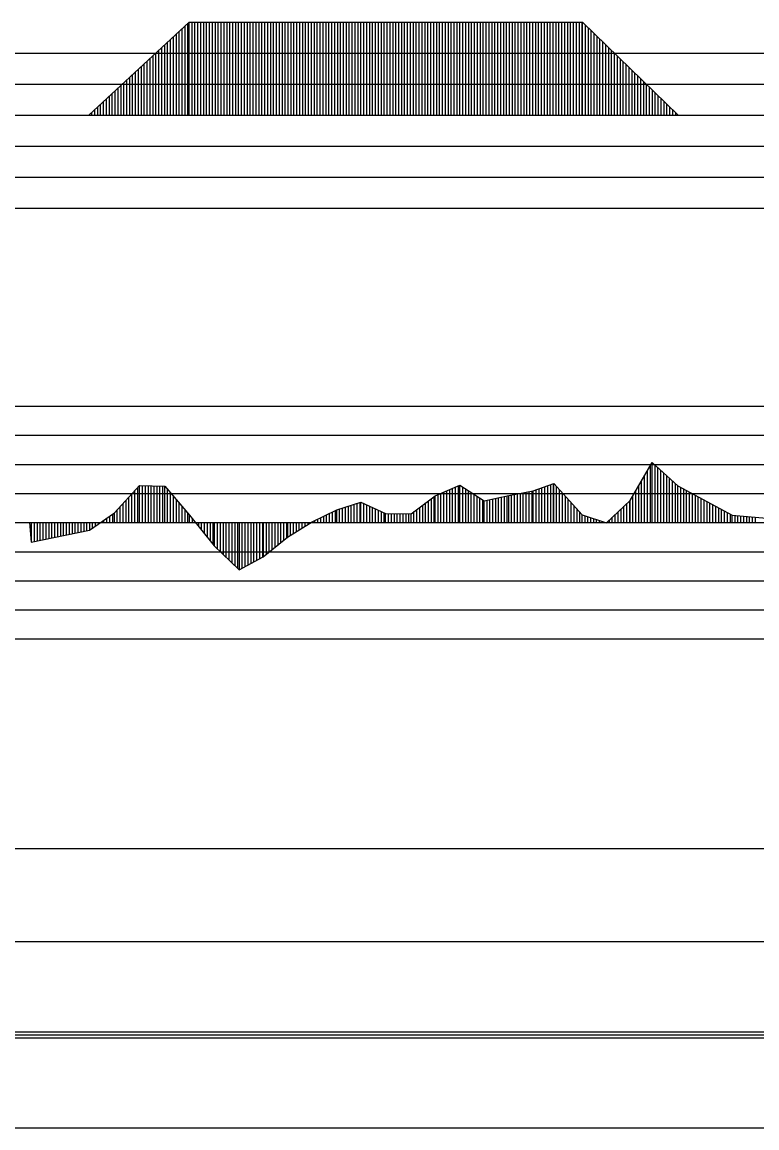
# Model space of a CAD drawing. Extents: x 2 to 10148, y 0 to 380.
# Drawn here: x 822.8 to 885.8, y 190 to 285 of the extents above; entities that cross this region are included whole.
import ezdxf

# ---------------------------------------------------------------- set-up
doc = ezdxf.new("R2010")
doc.units = 0
for name, color, linetype in [('POSUN_CARA', 7, 'Continuous'), ('POSUN_RASTR', 7, 'Continuous'), ('RYCHL_RASTR', 7, 'Continuous'), ('ZRYCHL_CARA', 7, 'Continuous'), ('ZRYCHL_RASTR', 7, 'Continuous')]:
    doc.layers.add(name, color=color, linetype=linetype)

msp = doc.modelspace()

# ---------------------------------------------------------------- linework, layer by layer
at = {"layer": 'POSUN_CARA'}
for p, q in [((874.939, 243.89), (876.842, 247.171)), ((876.842, 247.171), (879.052, 245.145)), ((876.842, 242), (876.842, 247.171)), ((876.189, 242), (876.189, 246.045)), ((876.439, 242), (876.439, 246.476)), ((876.689, 242), (876.689, 246.907)), ((877.092, 242), (877.092, 246.942)), ((877.342, 242), (877.342, 246.713)), ((877.592, 242), (877.592, 246.484)), ((877.842, 242), (877.842, 246.254)), ((830.675, 242.824), (832.839, 245.176)), ((832.839, 245.176), (834.992, 245.122)), ((832.839, 242), (832.839, 245.176)), ((833.089, 242), (833.089, 245.169)), ((833.339, 242), (833.339, 245.163)), ((833.589, 242), (833.589, 245.157)), ((833.839, 242), (833.839, 245.151)), ((834.089, 242), (834.089, 245.145)), ((834.339, 242), (834.339, 245.138)), ((834.589, 242), (834.589, 245.132)), ((834.839, 242), (834.839, 245.126)), ((834.992, 245.122), (837.136, 242.624)), ((834.992, 242), (834.992, 245.122)), ((858.211, 244.307), (860.332, 245.216)), ((860.211, 242), (860.211, 245.164)), ((860.332, 245.216), (862.416, 243.88)), ((860.332, 242), (860.332, 245.216)), ((866.63, 244.723), (868.389, 245.361)), ((867.63, 242), (867.63, 245.086)), ((867.88, 242), (867.88, 245.177)), ((868.13, 242), (868.13, 245.267)), ((868.38, 242), (868.38, 245.358)), ((868.389, 245.361), (870.826, 242.664)), ((868.389, 242), (868.389, 245.361)), ((868.639, 242), (868.639, 245.085)), ((875.689, 242), (875.689, 245.183)), ((875.939, 242), (875.939, 245.614)), ((878.092, 242), (878.092, 246.025)), ((878.342, 242), (878.342, 245.796)), ((878.592, 242), (878.592, 245.567)), ((878.842, 242), (878.842, 245.337)), ((879.052, 245.145), (883.705, 242.649)), ((879.052, 242), (879.052, 245.145)), ((831.925, 242), (831.925, 244.182)), ((832.175, 242), (832.175, 244.454)), ((832.425, 242), (832.425, 244.726)), ((832.675, 242), (832.675, 244.998)), ((835.242, 242), (835.242, 244.831)), ((835.492, 242), (835.492, 244.539)), ((835.742, 242), (835.742, 244.248)), ((856.14, 242.763), (858.211, 244.307)), ((858.14, 242), (858.14, 244.253)), ((858.211, 242), (858.211, 244.307)), ((858.461, 242), (858.461, 244.414)), ((858.711, 242), (858.711, 244.521)), ((858.961, 242), (858.961, 244.628)), ((859.211, 242), (859.211, 244.735)), ((859.461, 242), (859.461, 244.843)), ((859.711, 242), (859.711, 244.95)), ((859.961, 242), (859.961, 245.057)), ((860.582, 242), (860.582, 245.056)), ((860.832, 242), (860.832, 244.895)), ((861.082, 242), (861.083, 244.735)), ((861.31, 242), (861.308, 244.59)), ((861.56, 242), (861.56, 244.428)), ((861.81, 242), (861.81, 244.268)), ((862.416, 243.88), (864.527, 244.333)), ((863.652, 242), (863.652, 244.145)), ((863.902, 242), (863.901, 244.199)), ((864.152, 242), (864.152, 244.253)), ((864.402, 242), (864.402, 244.306)), ((864.527, 244.333), (866.63, 244.723)), ((864.527, 242), (864.527, 244.333)), ((864.777, 242), (864.777, 244.38)), ((865.027, 242), (865.027, 244.426)), ((865.277, 242), (865.277, 244.472)), ((865.527, 242), (865.527, 244.519)), ((865.777, 242), (865.777, 244.565)), ((866.027, 242), (866.027, 244.612)), ((866.277, 242), (866.277, 244.658)), ((866.527, 242), (866.527, 244.704)), ((866.63, 242), (866.63, 244.723)), ((866.88, 242), (866.88, 244.814)), ((867.13, 242), (867.13, 244.905)), ((867.38, 242), (867.38, 244.995)), ((868.889, 242), (868.889, 244.808)), ((869.139, 242), (869.139, 244.531)), ((869.389, 242), (869.389, 244.254)), ((875.189, 242), (875.189, 244.321)), ((875.439, 242), (875.439, 244.752)), ((879.302, 242), (879.302, 245.011)), ((879.552, 242), (879.552, 244.877)), ((879.802, 242), (879.802, 244.743)), ((880.052, 242), (880.052, 244.608)), ((880.302, 242), (880.302, 244.474)), ((880.552, 242), (880.552, 244.34)), ((880.802, 242), (880.802, 244.206)), ((831.175, 242), (831.175, 243.367)), ((831.425, 242), (831.425, 243.639)), ((831.675, 242), (831.675, 243.911)), ((835.992, 242), (835.992, 243.957)), ((836.242, 242), (836.242, 243.665)), ((836.492, 242), (836.492, 243.374)), ((849.761, 243.096), (851.843, 243.756)), ((850.261, 242), (850.261, 243.254)), ((850.511, 242), (850.511, 243.334)), ((850.761, 242), (850.761, 243.413)), ((851.011, 242), (851.011, 243.492)), ((851.261, 242), (851.261, 243.572)), ((851.511, 242), (851.511, 243.651)), ((851.761, 242), (851.761, 243.73)), ((851.843, 243.756), (853.961, 242.777)), ((851.843, 242), (851.843, 243.756)), ((852.093, 242), (852.093, 243.641)), ((852.343, 242), (852.343, 243.525)), ((852.593, 242), (852.593, 243.41)), ((852.843, 242), (852.843, 243.294)), ((856.89, 242), (856.89, 243.322)), ((857.14, 242), (857.14, 243.508)), ((857.39, 242), (857.39, 243.694)), ((857.64, 242), (857.64, 243.881)), ((857.89, 242), (857.89, 244.067)), ((862.06, 242), (862.06, 244.108)), ((862.31, 242), (862.31, 243.947)), ((862.416, 242), (862.416, 243.88)), ((862.666, 242), (862.665, 243.933)), ((862.916, 242), (862.916, 243.987)), ((863.166, 242), (863.166, 244.041)), ((863.416, 242), (863.415, 244.094)), ((869.639, 242), (869.639, 243.978)), ((869.889, 242), (869.889, 243.701)), ((870.139, 242), (870.139, 243.424)), ((872.917, 241.991), (874.939, 243.89)), ((874.417, 242), (874.417, 243.4)), ((874.667, 242), (874.667, 243.635)), ((874.917, 242), (874.917, 243.87)), ((874.939, 242), (874.939, 243.89)), ((881.052, 242), (881.052, 244.072)), ((881.302, 242), (881.302, 243.938)), ((881.552, 242), (881.552, 243.804)), ((881.802, 242), (881.802, 243.67)), ((882.052, 242), (882.052, 243.536)), ((882.302, 242), (882.302, 243.402)), ((882.552, 242), (882.552, 243.268)), ((828.528, 241.358), (830.675, 242.824)), ((830.028, 242), (830.028, 242.382)), ((830.278, 242), (830.278, 242.553)), ((830.528, 242), (830.528, 242.723)), ((830.675, 242), (830.675, 242.824)), ((830.925, 242), (830.925, 243.096)), ((836.742, 242), (836.742, 243.083)), ((836.992, 242), (836.992, 242.791)), ((837.136, 242.624), (839.251, 240.014)), ((837.136, 242), (837.136, 242.624)), ((837.386, 242), (837.386, 242.316)), ((847.645, 242.052), (849.761, 243.096)), ((848.145, 242), (848.145, 242.299)), ((848.395, 242), (848.395, 242.422)), ((848.645, 242), (848.645, 242.545)), ((848.895, 242), (848.895, 242.669)), ((849.145, 242), (849.145, 242.792)), ((849.395, 242), (849.395, 242.915)), ((849.645, 242), (849.645, 243.039)), ((849.761, 242), (849.761, 243.096)), ((850.011, 242), (850.011, 243.175)), ((853.093, 242), (853.093, 243.178)), ((853.343, 242), (853.343, 243.063)), ((853.593, 242), (853.593, 242.947)), ((853.843, 242), (853.843, 242.831)), ((853.961, 242.777), (856.14, 242.763)), ((853.961, 242), (853.961, 242.777)), ((854.211, 242), (854.211, 242.775)), ((854.461, 242), (854.461, 242.774)), ((854.711, 242), (854.711, 242.772)), ((854.961, 242), (854.961, 242.771)), ((855.211, 242), (855.211, 242.769)), ((855.461, 242), (855.461, 242.767)), ((855.711, 242), (855.711, 242.766)), ((855.961, 242), (855.961, 242.764)), ((856.14, 242), (856.14, 242.763)), ((856.39, 242), (856.39, 242.949)), ((856.64, 242), (856.64, 243.136)), ((870.389, 242), (870.389, 243.147)), ((870.639, 242), (870.639, 242.871)), ((870.826, 242.664), (872.917, 241.991)), ((870.826, 242), (870.826, 242.664)), ((871.076, 242), (871.076, 242.584)), ((871.326, 242), (871.326, 242.503)), ((871.576, 242), (871.576, 242.423)), ((871.826, 242), (871.826, 242.342)), ((872.076, 242), (872.076, 242.262)), ((873.417, 242), (873.417, 242.461)), ((873.667, 242), (873.667, 242.695)), ((873.917, 242), (873.917, 242.93)), ((874.167, 242), (874.167, 243.165)), ((882.802, 242), (882.802, 243.133)), ((883.052, 242), (883.052, 242.999)), ((883.302, 242), (883.302, 242.865)), ((883.552, 242), (883.552, 242.731)), ((883.705, 242.649), (888.369, 242.241)), ((883.705, 242), (883.705, 242.649)), ((883.955, 242), (883.955, 242.627)), ((884.205, 242), (884.205, 242.605)), ((884.455, 242), (884.455, 242.583)), ((884.705, 242), (884.705, 242.562)), ((884.955, 242), (884.955, 242.54)), ((885.205, 242), (885.205, 242.518)), ((885.455, 242), (885.455, 242.496)), ((885.705, 242), (885.705, 242.474)), ((823.378, 242.001), (823.537, 240.324)), ((823.378, 242), (823.378, 242.001)), ((823.537, 242), (823.537, 240.324)), ((823.537, 240.324), (828.528, 241.358)), ((823.787, 242), (823.787, 240.376)), ((824.037, 242), (824.037, 240.427)), ((824.287, 242), (824.287, 240.479)), ((824.537, 242), (824.537, 240.531)), ((824.787, 242), (824.787, 240.583)), ((825.037, 242), (825.037, 240.635)), ((825.287, 242), (825.287, 240.686)), ((825.537, 242), (825.537, 240.738)), ((825.787, 242), (825.787, 240.79)), ((826.037, 242), (826.037, 240.842)), ((826.287, 242), (826.287, 240.893)), ((826.537, 242), (826.537, 240.945)), ((826.787, 242), (826.787, 240.997)), ((827.037, 242), (827.037, 241.049)), ((827.287, 242), (827.287, 241.101)), ((827.537, 242), (827.537, 241.152)), ((827.787, 242), (827.787, 241.204)), ((828.037, 242), (828.037, 241.256)), ((828.287, 242), (828.287, 241.308)), ((828.528, 242), (828.528, 241.358)), ((828.778, 242), (828.778, 241.528)), ((829.028, 242), (829.028, 241.699)), ((829.278, 242), (829.278, 241.87)), ((829.528, 242), (829.528, 242.041)), ((829.778, 242), (829.778, 242.211)), ((837.636, 242), (837.636, 242.007)), ((837.886, 242), (837.886, 241.699)), ((838.136, 242), (838.136, 241.39)), ((838.386, 242), (838.386, 241.082)), ((838.636, 242), (838.636, 240.773)), ((838.886, 242), (838.886, 240.465)), ((839.136, 242), (839.136, 240.156)), ((839.251, 242), (839.251, 240.014)), ((839.501, 242), (839.501, 239.771)), ((839.751, 242), (839.751, 239.528)), ((840.001, 242), (840.001, 239.285)), ((840.251, 242), (840.251, 239.042)), ((840.501, 242), (840.501, 238.8)), ((840.751, 242), (840.751, 238.557)), ((841.001, 242), (841.001, 238.314)), ((841.251, 242), (841.251, 238.071)), ((841.375, 242), (841.375, 237.951)), ((841.625, 242), (841.625, 238.083)), ((841.875, 242), (841.875, 238.216)), ((842.125, 242), (842.125, 238.348)), ((842.375, 242), (842.375, 238.48)), ((842.625, 242), (842.625, 238.613)), ((842.875, 242), (842.875, 238.745)), ((843.125, 242), (843.125, 238.877)), ((843.375, 242), (843.375, 239.009)), ((843.443, 242), (843.443, 239.045)), ((843.693, 242), (843.693, 239.249)), ((843.943, 242), (843.943, 239.453)), ((844.193, 242), (844.193, 239.657)), ((844.443, 242), (844.443, 239.861)), ((844.693, 242), (844.693, 240.065)), ((844.943, 242), (844.943, 240.269)), ((845.193, 242), (845.193, 240.473)), ((845.443, 242), (845.443, 240.677)), ((845.522, 240.741), (847.645, 242.052)), ((845.522, 242), (845.522, 240.741)), ((845.772, 242), (845.772, 240.896)), ((846.022, 242), (846.022, 241.05)), ((846.272, 242), (846.272, 241.204)), ((846.522, 242), (846.522, 241.359)), ((846.772, 242), (846.772, 241.513)), ((847.022, 242), (847.022, 241.667)), ((847.272, 242), (847.272, 241.822)), ((847.522, 242), (847.522, 241.976)), ((847.645, 242), (847.645, 242.052)), ((847.895, 242), (847.895, 242.175)), ((861.31, 242), (861.31, 242)), ((872.326, 242), (872.326, 242.181)), ((872.576, 242), (872.576, 242.101)), ((872.826, 242), (872.826, 242.02)), ((872.917, 242), (872.917, 241.991)), ((873.167, 242), (873.167, 242.226)), ((843.443, 239.045), (845.522, 240.741)), ((839.251, 240.014), (841.375, 237.951)), ((841.375, 237.951), (843.443, 239.045))]:
    msp.add_line(p, q, dxfattribs=at)
at = {"layer": 'POSUN_RASTR'}
for p, q in [((742, 252), (938, 252)), ((742, 249.5), (938, 249.5)), ((742, 247), (938, 247)), ((742, 244.5), (938, 244.5)), ((631.22, 242), (1245.395, 242)), ((742, 239.5), (938, 239.5)), ((742, 237), (938, 237)), ((742, 234.5), (938, 234.5)), ((742, 232), (938, 232))]:
    msp.add_line(p, q, dxfattribs=at)
at = {"layer": 'RYCHL_RASTR'}
for p, q in [((631.22, 214), (1245.395, 214)), ((631.22, 206), (1245.395, 206)), ((631.22, 198.25), (1245.395, 198.25)), ((631.22, 198), (1245.395, 198)), ((631.22, 197.75), (1245.395, 197.75)), ((630.917, 190), (1245.395, 190))]:
    msp.add_line(p, q, dxfattribs=at)
at = {"layer": 'ZRYCHL_CARA'}
for p, q in [((828.493, 277), (837.093, 284.993)), ((837.093, 277), (837.093, 284.993)), ((837.093, 284.993), (870.862, 284.993)), ((837.343, 277), (837.343, 284.993)), ((837.593, 277), (837.593, 284.993)), ((837.843, 277), (837.843, 284.993)), ((838.093, 277), (838.093, 284.993)), ((838.343, 277), (838.343, 284.993)), ((838.593, 277), (838.593, 284.993)), ((838.843, 277), (838.843, 284.993)), ((839.093, 277), (839.093, 284.993)), ((839.343, 277), (839.343, 284.993)), ((839.593, 277), (839.593, 284.993)), ((839.843, 277), (839.843, 284.993)), ((840.093, 277), (840.093, 284.993)), ((840.343, 277), (840.343, 284.993)), ((840.593, 277), (840.593, 284.993)), ((840.843, 277), (840.843, 284.993)), ((841.093, 277), (841.093, 284.993)), ((841.343, 277), (841.343, 284.993)), ((841.593, 277), (841.593, 284.993)), ((841.843, 277), (841.843, 284.993)), ((842.093, 277), (842.093, 284.993)), ((842.343, 277), (842.343, 284.993)), ((842.593, 277), (842.593, 284.993)), ((842.843, 277), (842.843, 284.993)), ((843.093, 277), (843.093, 284.993)), ((843.343, 277), (843.343, 284.993)), ((843.593, 277), (843.593, 284.993)), ((843.843, 277), (843.843, 284.993)), ((844.093, 277), (844.093, 284.993)), ((844.343, 277), (844.343, 284.993)), ((844.593, 277), (844.593, 284.993)), ((844.843, 277), (844.843, 284.993)), ((845.093, 277), (845.093, 284.993)), ((845.343, 277), (845.343, 284.993)), ((845.593, 277), (845.593, 284.993)), ((845.843, 277), (845.843, 284.993)), ((846.093, 277), (846.093, 284.993)), ((846.343, 277), (846.343, 284.993)), ((846.593, 277), (846.593, 284.993)), ((846.843, 277), (846.843, 284.993)), ((847.093, 277), (847.093, 284.993)), ((847.343, 277), (847.343, 284.993)), ((847.593, 277), (847.593, 284.993)), ((847.843, 277), (847.843, 284.993)), ((848.093, 277), (848.093, 284.993)), ((848.343, 277), (848.343, 284.993)), ((848.593, 277), (848.593, 284.993)), ((848.843, 277), (848.843, 284.993)), ((849.093, 277), (849.093, 284.993)), ((849.343, 277), (849.343, 284.993)), ((849.593, 277), (849.593, 284.993)), ((849.843, 277), (849.843, 284.993)), ((850.093, 277), (850.093, 284.993)), ((850.343, 277), (850.343, 284.993)), ((850.593, 277), (850.593, 284.993)), ((850.843, 277), (850.843, 284.993)), ((851.093, 277), (851.093, 284.993)), ((851.343, 277), (851.343, 284.993)), ((851.593, 277), (851.593, 284.993)), ((851.843, 277), (851.843, 284.993)), ((852.093, 277), (852.093, 284.993)), ((852.343, 277), (852.343, 284.993)), ((852.593, 277), (852.593, 284.993)), ((852.843, 277), (852.843, 284.993)), ((853.093, 277), (853.093, 284.993)), ((853.343, 277), (853.343, 284.993)), ((853.593, 277), (853.593, 284.993)), ((853.843, 277), (853.843, 284.993)), ((854.093, 277), (854.093, 284.993)), ((854.343, 277), (854.343, 284.993)), ((854.593, 277), (854.593, 284.993)), ((854.843, 277), (854.843, 284.993)), ((855.093, 277), (855.093, 284.993)), ((855.343, 277), (855.343, 284.993)), ((855.593, 277), (855.593, 284.993)), ((855.843, 277), (855.843, 284.993)), ((856.093, 277), (856.093, 284.993)), ((856.343, 277), (856.343, 284.993)), ((856.593, 277), (856.593, 284.993)), ((856.843, 277), (856.843, 284.993)), ((857.093, 277), (857.093, 284.993)), ((857.343, 277), (857.343, 284.993)), ((857.593, 277), (857.593, 284.993)), ((857.843, 277), (857.843, 284.993)), ((858.093, 277), (858.093, 284.993)), ((858.343, 277), (858.343, 284.993)), ((858.593, 277), (858.593, 284.993)), ((858.843, 277), (858.843, 284.993)), ((859.093, 277), (859.093, 284.993)), ((859.343, 277), (859.343, 284.993)), ((859.593, 277), (859.593, 284.993)), ((859.843, 277), (859.843, 284.993)), ((860.093, 277), (860.093, 284.993)), ((860.343, 277), (860.343, 284.993)), ((860.593, 277), (860.593, 284.993)), ((860.843, 277), (860.843, 284.993)), ((861.093, 277), (861.093, 284.993)), ((861.343, 277), (861.343, 284.993)), ((861.593, 277), (861.593, 284.993)), ((861.843, 277), (861.843, 284.993)), ((862.093, 277), (862.093, 284.993)), ((862.343, 277), (862.343, 284.993)), ((862.593, 277), (862.593, 284.993)), ((862.843, 277), (862.843, 284.993)), ((863.093, 277), (863.093, 284.993)), ((863.343, 277), (863.343, 284.993)), ((863.593, 277), (863.593, 284.993)), ((863.843, 277), (863.843, 284.993)), ((864.093, 277), (864.093, 284.993)), ((864.343, 277), (864.343, 284.993)), ((864.593, 277), (864.593, 284.993)), ((864.843, 277), (864.843, 284.993)), ((865.093, 277), (865.093, 284.993)), ((865.343, 277), (865.343, 284.993)), ((865.593, 277), (865.593, 284.993)), ((865.843, 277), (865.843, 284.993)), ((866.093, 277), (866.093, 284.993)), ((866.343, 277), (866.343, 284.993)), ((866.593, 277), (866.593, 284.993)), ((866.843, 277), (866.843, 284.993)), ((867.093, 277), (867.093, 284.993)), ((867.343, 277), (867.343, 284.993)), ((867.593, 277), (867.593, 284.993)), ((867.843, 277), (867.843, 284.993)), ((868.093, 277), (868.093, 284.993)), ((868.343, 277), (868.343, 284.993)), ((868.593, 277), (868.593, 284.993)), ((868.843, 277), (868.843, 284.993)), ((869.093, 277), (869.093, 284.993)), ((869.343, 277), (869.343, 284.993)), ((869.593, 277), (869.593, 284.993)), ((869.843, 277), (869.843, 284.993)), ((870.093, 277), (870.093, 284.993)), ((870.343, 277), (870.343, 284.993)), ((870.593, 277), (870.593, 284.993)), ((870.843, 277), (870.843, 284.993)), ((870.862, 277), (870.862, 284.993)), ((870.862, 284.993), (879.062, 277)), ((836.243, 277), (836.243, 284.203)), ((836.493, 277), (836.493, 284.435)), ((836.743, 277), (836.743, 284.667)), ((836.993, 277), (836.993, 284.9)), ((871.112, 277), (871.112, 284.749)), ((871.362, 277), (871.362, 284.505)), ((871.612, 277), (871.612, 284.261)), ((835.243, 277), (835.243, 283.273)), ((835.493, 277), (835.493, 283.506)), ((835.743, 277), (835.743, 283.738)), ((835.993, 277), (835.993, 283.97)), ((871.862, 277), (871.862, 284.018)), ((872.112, 277), (872.112, 283.774)), ((872.362, 277), (872.362, 283.53)), ((872.612, 277), (872.612, 283.287)), ((834.243, 277), (834.243, 282.344)), ((834.493, 277), (834.493, 282.576)), ((834.743, 277), (834.743, 282.809)), ((834.993, 277), (834.993, 283.041)), ((872.862, 277), (872.862, 283.043)), ((873.112, 277), (873.112, 282.799)), ((873.362, 277), (873.362, 282.556)), ((873.612, 277), (873.612, 282.312)), ((832.993, 277), (832.993, 281.182)), ((833.243, 277), (833.243, 281.414)), ((833.493, 277), (833.493, 281.647)), ((833.743, 277), (833.743, 281.879)), ((833.993, 277), (833.993, 282.111)), ((873.862, 277), (873.862, 282.068)), ((874.112, 277), (874.112, 281.825)), ((874.362, 277), (874.362, 281.581)), ((874.612, 277), (874.612, 281.337)), ((831.993, 277), (831.993, 280.253)), ((832.243, 277), (832.243, 280.485)), ((832.493, 277), (832.493, 280.717)), ((832.743, 277), (832.743, 280.95)), ((874.862, 277), (874.862, 281.094)), ((875.112, 277), (875.112, 280.85)), ((875.362, 277), (875.362, 280.606)), ((875.612, 277), (875.612, 280.363)), ((830.993, 277), (830.993, 279.323)), ((831.243, 277), (831.243, 279.556)), ((831.493, 277), (831.493, 279.788)), ((831.743, 277), (831.743, 280.02)), ((875.862, 277), (875.862, 280.119)), ((876.112, 277), (876.112, 279.875)), ((876.362, 277), (876.362, 279.632)), ((876.612, 277), (876.612, 279.388)), ((829.993, 277), (829.993, 278.394)), ((830.243, 277), (830.243, 278.626)), ((830.493, 277), (830.493, 278.859)), ((830.743, 277), (830.743, 279.091)), ((876.862, 277), (876.862, 279.144)), ((877.112, 277), (877.112, 278.901)), ((877.362, 277), (877.362, 278.657)), ((877.612, 277), (877.612, 278.413)), ((828.993, 277), (828.993, 277.465)), ((829.243, 277), (829.243, 277.697)), ((829.493, 277), (829.493, 277.929)), ((829.743, 277), (829.743, 278.162)), ((877.862, 277), (877.862, 278.17)), ((878.112, 277), (878.112, 277.926)), ((878.362, 277), (878.362, 277.682)), ((878.612, 277), (878.612, 277.439)), ((631.22, 277), (1245.395, 277)), ((828.743, 277), (828.743, 277.232)), ((878.862, 277), (878.862, 277.195))]:
    msp.add_line(p, q, dxfattribs=at)
at = {"layer": 'ZRYCHL_RASTR'}
for p, q in [((742, 282.333), (948.955, 282.333)), ((742, 279.667), (948.952, 279.667)), ((742, 274.333), (948.936, 274.333)), ((742, 271.667), (948.961, 271.667)), ((742, 269), (948.861, 269))]:
    msp.add_line(p, q, dxfattribs=at)

doc.saveas('drawing.dxf')
